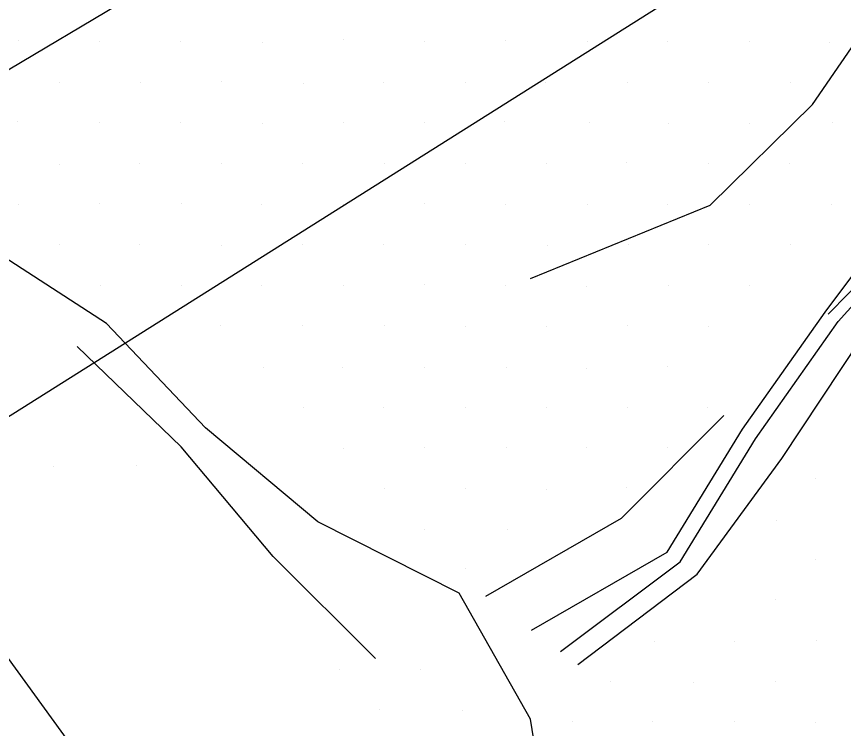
# Model space of a CAD drawing. Extents: x 1602514 to 1609837, y 863887 to 871157.
# Drawn here: x 1605585.8 to 1605729.9, y 867519 to 867642.9 of the extents above; entities that cross this region are included whole.
import ezdxf

# ---------------------------------------------------------------- set-up
doc = ezdxf.new("R2010")
doc.units = 0
for name, color, linetype in [('Survey-Flow line', 7, 'Continuous'), ('Survey-Ridge Lines', 7, 'Continuous'), ('Survey-Spot dirt', 7, 'Continuous'), ('Survey-Vegetation trees', 7, 'Continuous'), ('Text General Notes', 7, 'Continuous')]:
    doc.layers.add(name, color=color, linetype=linetype)

msp = doc.modelspace()

# ---------------------------------------------------------------- linework, layer by layer
at = {"layer": 'Survey-Flow line'}
msp.add_lwpolyline([(1605680.59, 867532.38), (1605701.45, 867548.02), (1605714.54, 867569.41), (1605728.96, 867589.81), (1605745.78, 867608.44), (1605757.24, 867631.03), (1605774.21, 867649.54), (1605783.87, 867673.47), (1605800.39, 867692.31), (1605799.78, 867723.84), (1605818.17, 867741.3), (1605835.66, 867759.43), (1605841.16, 867772.69), (1605845.73, 867798.75), (1605839.14, 867822.96), (1605829.21, 867846.63), (1605821.01, 867870.58), (1605819.07, 867895.56), (1605815.76, 867920.32), (1605812.24, 867945.04), (1605805.99, 867969.31)], dxfattribs=at)
msp.add_lwpolyline([(1605680.59, 867532.38), (1605701.45, 867548.02), (1605714.54, 867569.41), (1605728.96, 867589.81), (1605745.78, 867608.44), (1605757.24, 867631.03), (1605774.21, 867649.54), (1605783.87, 867673.47), (1605800.39, 867692.31), (1605799.78, 867723.84), (1605818.17, 867741.3), (1605835.66, 867759.43), (1605841.16, 867772.69), (1605845.73, 867798.75), (1605839.14, 867822.96), (1605829.21, 867846.63), (1605821.01, 867870.58), (1605819.07, 867895.56), (1605815.76, 867920.32), (1605812.24, 867945.04), (1605805.99, 867969.31)], dxfattribs=at)
at = {"layer": 'Survey-Ridge Lines'}
for points in [[(1605683.61, 867530.15), (1605704.4, 867545.83), (1605719.16, 867565.98), (1605732.98, 867586.84), (1605749.86, 867605.41), (1605768.23, 867622.89), (1605776.6, 867647.77), (1605787.47, 867670.8), (1605804.36, 867689.37), (1605804.03, 867720.69), (1605822.42, 867738.15), (1605843.75, 867753.44), (1605851.25, 867774.36), (1605855.83, 867800.42), (1605849.22, 867824.63), (1605845.26, 867849.28), (1605829.35, 867871.95), (1605823.7, 867896.32), (1605819.85, 867920.99), (1605818.89, 867946.14), (1605809.64, 867969.91)], [(1605683.61, 867530.15), (1605704.4, 867545.83), (1605719.16, 867565.98), (1605732.98, 867586.84), (1605749.86, 867605.41), (1605768.23, 867622.89), (1605776.6, 867647.77), (1605787.47, 867670.8), (1605804.36, 867689.37), (1605804.03, 867720.69), (1605822.42, 867738.15), (1605843.75, 867753.44), (1605851.25, 867774.36), (1605855.83, 867800.42), (1605849.22, 867824.63), (1605845.26, 867849.28), (1605829.35, 867871.95), (1605823.7, 867896.32), (1605819.85, 867920.99), (1605818.89, 867946.14), (1605809.64, 867969.91)], [(1605675.53, 867536.13), (1605699.18, 867549.7), (1605712.26, 867571.09), (1605726.69, 867591.49), (1605741.69, 867611.46), (1605751.89, 867634.99), (1605771.01, 867651.91), (1605781.3, 867675.36), (1605796.45, 867695.23), (1605796.72, 867726.1), (1605809.86, 867747.45), (1605831.56, 867762.46), (1605834.37, 867771.57), (1605828.33, 867795.88), (1605829.73, 867821.41)], [(1605675.53, 867536.13), (1605699.18, 867549.7), (1605712.26, 867571.09), (1605726.69, 867591.49), (1605741.69, 867611.46), (1605751.89, 867634.99), (1605771.01, 867651.91), (1605781.3, 867675.36), (1605796.45, 867695.23), (1605796.72, 867726.1), (1605809.86, 867747.45), (1605831.56, 867762.46), (1605834.37, 867771.57), (1605828.33, 867795.88), (1605829.73, 867821.41)], [(1605675.33, 867597.3), (1605706.66, 867610.09), (1605724.47, 867627.61), (1605734.48, 867642.12), (1605742.89, 867677.47), (1605748.75, 867686.12), (1605748.68, 867735.68), (1605753.67, 867779.38), (1605753.86, 867809.41)], [(1605675.33, 867597.3), (1605706.66, 867610.09), (1605724.47, 867627.61), (1605734.48, 867642.12), (1605742.89, 867677.47), (1605748.75, 867686.12), (1605748.68, 867735.68), (1605753.67, 867779.38), (1605753.86, 867809.41)], [(1605729.44, 867404.9), (1605714.34, 867424.72), (1605700.07, 867445.19), (1605690.67, 867469.44), (1605679.87, 867492.6), (1605675.34, 867520.63), (1605662.92, 867542.53), (1605638.32, 867554.97), (1605618.76, 867571.34), (1605601.51, 867589.49), (1605579.32, 867603.81), (1605562.17, 867622.05), (1605543.6, 867639.18), (1605522.4, 867654.26), (1605505.48, 867672.67), (1605484.71, 867688.1), (1605475.36, 867712.38), (1605458.11, 867730.53), (1605441.32, 867740.61), (1605431.25, 867766.33)], [(1605729.44, 867404.9), (1605714.34, 867424.72), (1605700.07, 867445.19), (1605690.67, 867469.44), (1605679.87, 867492.6), (1605675.34, 867520.63), (1605662.92, 867542.53), (1605638.32, 867554.97), (1605618.76, 867571.34), (1605601.51, 867589.49), (1605579.32, 867603.81), (1605562.17, 867622.05), (1605543.6, 867639.18), (1605522.4, 867654.26), (1605505.48, 867672.67), (1605484.71, 867688.1), (1605475.36, 867712.38), (1605458.11, 867730.53), (1605441.32, 867740.61), (1605431.25, 867766.33)], [(1605727.2, 867591.11), (1605744.9, 867609.09), (1605753.76, 867633.6), (1605772.26, 867650.98), (1605781.93, 867674.9), (1605798.23, 867693.91), (1605797.75, 867725.34), (1605816.3, 867742.69)], [(1605727.2, 867591.11), (1605744.9, 867609.09), (1605753.76, 867633.6), (1605772.26, 867650.98), (1605781.93, 867674.9), (1605798.23, 867693.91), (1605797.75, 867725.34), (1605816.3, 867742.69)], [(1605648.33, 867531.2), (1605630.53, 867548.93), (1605614.48, 867568.02), (1605596.35, 867585.49)], [(1605648.33, 867531.2), (1605630.53, 867548.93), (1605614.48, 867568.02), (1605596.35, 867585.49)], [(1605667.6, 867542), (1605691.23, 867555.58), (1605709.03, 867573.48)], [(1605667.6, 867542), (1605691.23, 867555.58), (1605709.03, 867573.48)]]:
    msp.add_lwpolyline(points, dxfattribs=at)
at = {"layer": 'Survey-Spot dirt'}
for p, q in [((1605586.1, 867638.67), (1605586.1, 867638.67)), ((1605586.1, 867638.67), (1605586.1, 867638.67)), ((1605600.27, 867638.61), (1605600.27, 867638.61)), ((1605600.27, 867638.61), (1605600.27, 867638.61)), ((1605614.35, 867638.54), (1605614.35, 867638.54)), ((1605614.35, 867638.54), (1605614.35, 867638.54)), ((1605628.65, 867638.49), (1605628.65, 867638.49)), ((1605628.65, 867638.49), (1605628.65, 867638.49)), ((1605642.69, 867638.87), (1605642.69, 867638.87)), ((1605642.69, 867638.87), (1605642.69, 867638.87)), ((1605656.9, 867638.57), (1605656.9, 867638.57)), ((1605656.9, 867638.57), (1605656.9, 867638.57)), ((1605670.98, 867638.7), (1605670.98, 867638.7)), ((1605670.98, 867638.7), (1605670.98, 867638.7)), ((1605685.27, 867638.59), (1605685.27, 867638.59)), ((1605685.27, 867638.59), (1605685.27, 867638.59)), ((1605699.14, 867638.66), (1605699.14, 867638.66)), ((1605699.14, 867638.66), (1605699.14, 867638.66)), ((1605713.52, 867638.54), (1605713.52, 867638.54)), ((1605713.52, 867638.54), (1605713.52, 867638.54)), ((1605727.4, 867638.44), (1605727.4, 867638.44)), ((1605727.4, 867638.44), (1605727.4, 867638.44)), ((1605593.29, 867631.5), (1605593.29, 867631.5)), ((1605593.29, 867631.5), (1605593.29, 867631.5)), ((1605607.44, 867631.43), (1605607.44, 867631.43)), ((1605607.44, 867631.43), (1605607.44, 867631.43)), ((1605621.47, 867631.55), (1605621.47, 867631.55)), ((1605621.47, 867631.55), (1605621.47, 867631.55)), ((1605635.73, 867631.3), (1605635.73, 867631.3)), ((1605635.73, 867631.3), (1605635.73, 867631.3)), ((1605649.78, 867631.48), (1605649.78, 867631.48)), ((1605649.78, 867631.48), (1605649.78, 867631.48)), ((1605664.02, 867631.46), (1605664.02, 867631.46)), ((1605664.02, 867631.46), (1605664.02, 867631.46)), ((1605678.02, 867631.52), (1605678.02, 867631.52)), ((1605678.02, 867631.52), (1605678.02, 867631.52)), ((1605692.3, 867631.41), (1605692.3, 867631.41)), ((1605692.3, 867631.41), (1605692.3, 867631.41)), ((1605706.36, 867631.46), (1605706.36, 867631.46)), ((1605706.36, 867631.46), (1605706.36, 867631.46)), ((1605720.66, 867631.5), (1605720.66, 867631.5)), ((1605720.66, 867631.5), (1605720.66, 867631.5)), ((1605586.03, 867624.61), (1605586.03, 867624.61)), ((1605586.03, 867624.61), (1605586.03, 867624.61)), ((1605670.91, 867624.65), (1605670.91, 867624.65)), ((1605670.91, 867624.65), (1605670.91, 867624.65)), ((1605600.34, 867624.43), (1605600.34, 867624.43)), ((1605600.34, 867624.43), (1605600.34, 867624.43)), ((1605614.41, 867624.44), (1605614.41, 867624.44)), ((1605614.41, 867624.44), (1605614.41, 867624.44)), ((1605628.73, 867624.37), (1605628.73, 867624.37)), ((1605628.73, 867624.37), (1605628.73, 867624.37)), ((1605642.73, 867624.42), (1605642.73, 867624.42)), ((1605642.73, 867624.42), (1605642.73, 867624.42)), ((1605656.93, 867624.49), (1605656.93, 867624.49)), ((1605656.93, 867624.49), (1605656.93, 867624.49)), ((1605685.57, 867624.4), (1605685.57, 867624.4)), ((1605685.57, 867624.4), (1605685.57, 867624.4)), ((1605699.45, 867624.33), (1605699.45, 867624.33)), ((1605699.45, 867624.33), (1605699.45, 867624.33)), ((1605713.55, 867624.33), (1605713.55, 867624.33)), ((1605713.55, 867624.33), (1605713.55, 867624.33)), ((1605728.03, 867624.48), (1605728.03, 867624.48)), ((1605728.03, 867624.48), (1605728.03, 867624.48)), ((1605692.1, 867617.5), (1605692.1, 867617.5)), ((1605692.1, 867617.5), (1605692.1, 867617.5)), ((1605593.26, 867617.16), (1605593.26, 867617.16)), ((1605593.26, 867617.16), (1605593.26, 867617.16)), ((1605607.27, 867617.36), (1605607.27, 867617.36)), ((1605607.27, 867617.36), (1605607.27, 867617.36)), ((1605621.55, 867617.32), (1605621.55, 867617.32)), ((1605621.55, 867617.32), (1605621.55, 867617.32)), ((1605635.7, 867617.26), (1605635.7, 867617.26)), ((1605635.7, 867617.26), (1605635.7, 867617.26)), ((1605649.97, 867617.38), (1605649.97, 867617.38)), ((1605649.97, 867617.38), (1605649.97, 867617.38)), ((1605663.99, 867617.34), (1605663.99, 867617.34)), ((1605663.99, 867617.34), (1605663.99, 867617.34)), ((1605678.18, 867617.32), (1605678.18, 867617.32)), ((1605678.18, 867617.32), (1605678.18, 867617.32)), ((1605706.33, 867617.35), (1605706.33, 867617.35)), ((1605706.33, 867617.35), (1605706.33, 867617.35)), ((1605720.53, 867617.28), (1605720.53, 867617.28)), ((1605720.53, 867617.28), (1605720.53, 867617.28)), ((1605586.07, 867610.21), (1605586.07, 867610.21)), ((1605586.07, 867610.21), (1605586.07, 867610.21)), ((1605600.23, 867610.39), (1605600.23, 867610.39)), ((1605600.23, 867610.39), (1605600.23, 867610.39)), ((1605614.48, 867610.35), (1605614.48, 867610.35)), ((1605614.48, 867610.35), (1605614.48, 867610.35)), ((1605628.52, 867610.28), (1605628.52, 867610.28)), ((1605628.52, 867610.28), (1605628.52, 867610.28)), ((1605642.71, 867610.25), (1605642.71, 867610.25)), ((1605642.71, 867610.25), (1605642.71, 867610.25)), ((1605656.97, 867610.33), (1605656.97, 867610.33)), ((1605656.97, 867610.33), (1605656.97, 867610.33)), ((1605670.99, 867610.22), (1605670.99, 867610.22)), ((1605670.99, 867610.22), (1605670.99, 867610.22)), ((1605685.34, 867610.21), (1605685.34, 867610.21)), ((1605685.34, 867610.21), (1605685.34, 867610.21)), ((1605713.5, 867610.28), (1605713.5, 867610.28)), ((1605713.5, 867610.28), (1605713.5, 867610.28)), ((1605699.2, 867610.12), (1605699.2, 867610.12)), ((1605699.2, 867610.12), (1605699.2, 867610.12)), ((1605727.84, 867610.15), (1605727.84, 867610.15)), ((1605727.84, 867610.15), (1605727.84, 867610.15)), ((1605593.34, 867603.2), (1605593.34, 867603.2)), ((1605593.34, 867603.2), (1605593.34, 867603.2)), ((1605607.29, 867603.21), (1605607.29, 867603.21)), ((1605607.29, 867603.21), (1605607.29, 867603.21)), ((1605621.55, 867603.1), (1605621.55, 867603.1)), ((1605621.55, 867603.1), (1605621.55, 867603.1)), ((1605635.63, 867603.22), (1605635.63, 867603.22)), ((1605635.63, 867603.22), (1605635.63, 867603.22)), ((1605649.72, 867603.25), (1605649.72, 867603.25)), ((1605649.72, 867603.25), (1605649.72, 867603.25)), ((1605664, 867603.18), (1605664, 867603.18)), ((1605664, 867603.18), (1605664, 867603.18)), ((1605678.26, 867603.14), (1605678.26, 867603.14)), ((1605678.26, 867603.14), (1605678.26, 867603.14)), ((1605692.47, 867603.2), (1605692.47, 867603.2)), ((1605692.47, 867603.2), (1605692.47, 867603.2)), ((1605706.38, 867603.21), (1605706.38, 867603.21)), ((1605706.38, 867603.21), (1605706.38, 867603.21)), ((1605720.71, 867603.2), (1605720.71, 867603.2)), ((1605720.71, 867603.2), (1605720.71, 867603.2)), ((1605600.52, 867596.1), (1605600.52, 867596.1)), ((1605600.52, 867596.1), (1605600.52, 867596.1)), ((1605614.58, 867596.03), (1605614.58, 867596.03)), ((1605614.58, 867596.03), (1605614.58, 867596.03)), ((1605628.41, 867596.15), (1605628.41, 867596.15)), ((1605628.41, 867596.15), (1605628.41, 867596.15)), ((1605642.82, 867596.05), (1605642.82, 867596.05)), ((1605642.82, 867596.05), (1605642.82, 867596.05)), ((1605656.92, 867596.23), (1605656.92, 867596.23)), ((1605656.92, 867596.23), (1605656.92, 867596.23)), ((1605671.02, 867596.07), (1605671.02, 867596.07)), ((1605671.02, 867596.07), (1605671.02, 867596.07)), ((1605685.18, 867595.98), (1605685.18, 867595.98)), ((1605685.18, 867595.98), (1605685.18, 867595.98)), ((1605699.36, 867596.02), (1605699.36, 867596.02)), ((1605699.36, 867596.02), (1605699.36, 867596.02)), ((1605713.58, 867596.03), (1605713.58, 867596.03)), ((1605713.58, 867596.03), (1605713.58, 867596.03)), ((1605621.43, 867589.15), (1605621.43, 867589.15)), ((1605621.43, 867589.15), (1605621.43, 867589.15)), ((1605635.65, 867589.12), (1605635.65, 867589.12)), ((1605635.65, 867589.12), (1605635.65, 867589.12)), ((1605649.96, 867589.11), (1605649.96, 867589.11)), ((1605649.96, 867589.11), (1605649.96, 867589.11)), ((1605664.09, 867588.96), (1605664.09, 867588.96)), ((1605664.09, 867588.96), (1605664.09, 867588.96)), ((1605678.09, 867589.05), (1605678.09, 867589.05)), ((1605678.09, 867589.05), (1605678.09, 867589.05)), ((1605692.22, 867589.08), (1605692.22, 867589.08)), ((1605692.22, 867589.08), (1605692.22, 867589.08)), ((1605706.44, 867588.89), (1605706.44, 867588.89)), ((1605706.44, 867588.89), (1605706.44, 867588.89)), ((1605628.79, 867581.76), (1605628.79, 867581.76)), ((1605628.79, 867581.76), (1605628.79, 867581.76)), ((1605642.58, 867581.9), (1605642.58, 867581.9)), ((1605642.58, 867581.9), (1605642.58, 867581.9)), ((1605656.85, 867581.8), (1605656.85, 867581.8)), ((1605656.85, 867581.8), (1605656.85, 867581.8)), ((1605671.1, 867581.91), (1605671.1, 867581.91)), ((1605671.1, 867581.91), (1605671.1, 867581.91)), ((1605685.1, 867581.67), (1605685.1, 867581.67)), ((1605685.1, 867581.67), (1605685.1, 867581.67)), ((1605699.27, 867582.03), (1605699.27, 867582.03)), ((1605699.27, 867582.03), (1605699.27, 867582.03)), ((1605635.72, 867574.82), (1605635.72, 867574.82)), ((1605635.72, 867574.82), (1605635.72, 867574.82)), ((1605649.75, 867574.85), (1605649.75, 867574.85)), ((1605649.75, 867574.85), (1605649.75, 867574.85)), ((1605663.96, 867574.88), (1605663.96, 867574.88)), ((1605663.96, 867574.88), (1605663.96, 867574.88)), ((1605678.12, 867574.79), (1605678.12, 867574.79)), ((1605678.12, 867574.79), (1605678.12, 867574.79)), ((1605692.21, 867574.92), (1605692.21, 867574.92)), ((1605692.21, 867574.92), (1605692.21, 867574.92)), ((1605706.23, 867574.83), (1605706.23, 867574.83)), ((1605706.23, 867574.83), (1605706.23, 867574.83)), ((1605642.72, 867567.79), (1605642.72, 867567.79)), ((1605642.72, 867567.79), (1605642.72, 867567.79)), ((1605656.82, 867567.91), (1605656.82, 867567.91)), ((1605656.82, 867567.91), (1605656.82, 867567.91)), ((1605671.13, 867567.87), (1605671.13, 867567.87)), ((1605671.13, 867567.87), (1605671.13, 867567.87)), ((1605685.08, 867567.89), (1605685.08, 867567.89)), ((1605685.08, 867567.89), (1605685.08, 867567.89)), ((1605699.27, 867567.97), (1605699.27, 867567.97)), ((1605699.27, 867567.97), (1605699.27, 867567.97)), ((1605592.19, 867564.58), (1605592.19, 867564.58)), ((1605592.19, 867564.58), (1605592.19, 867564.58)), ((1605606.75, 867564.77), (1605606.75, 867564.77)), ((1605606.75, 867564.77), (1605606.75, 867564.77)), ((1605724.92, 867562.52), (1605724.92, 867562.52)), ((1605724.92, 867562.52), (1605724.92, 867562.52)), ((1605649.9, 867560.75), (1605649.9, 867560.75)), ((1605649.9, 867560.75), (1605649.9, 867560.75)), ((1605663.95, 867560.78), (1605663.95, 867560.78)), ((1605663.95, 867560.78), (1605663.95, 867560.78)), ((1605678.1, 867560.61), (1605678.1, 867560.61)), ((1605678.1, 867560.61), (1605678.1, 867560.61)), ((1605692.1, 867560.88), (1605692.1, 867560.88)), ((1605692.1, 867560.88), (1605692.1, 867560.88)), ((1605718.26, 867555.14), (1605718.26, 867555.14)), ((1605718.26, 867555.14), (1605718.26, 867555.14)), ((1605656.87, 867553.6), (1605656.87, 867553.6)), ((1605656.87, 867553.6), (1605656.87, 867553.6)), ((1605671.29, 867553.58), (1605671.29, 867553.58)), ((1605671.29, 867553.58), (1605671.29, 867553.58)), ((1605724.92, 867548.39), (1605724.92, 867548.39)), ((1605724.92, 867548.39), (1605724.92, 867548.39)), ((1605664.11, 867546.81), (1605664.11, 867546.81)), ((1605664.11, 867546.81), (1605664.11, 867546.81)), ((1605717.95, 867541.43), (1605717.95, 867541.43)), ((1605717.95, 867541.43), (1605717.95, 867541.43)), ((1605696.91, 867534.1), (1605696.91, 867534.1)), ((1605696.91, 867534.1), (1605696.91, 867534.1)), ((1605710.82, 867534.17), (1605710.82, 867534.17)), ((1605710.82, 867534.17), (1605710.82, 867534.17)), ((1605725.18, 867534.29), (1605725.18, 867534.29)), ((1605725.18, 867534.29), (1605725.18, 867534.29)), ((1605642.05, 867529.24), (1605642.05, 867529.24)), ((1605642.05, 867529.24), (1605642.05, 867529.24)), ((1605656.19, 867529.19), (1605656.19, 867529.19)), ((1605656.19, 867529.19), (1605656.19, 867529.19)), ((1605689.37, 867527.13), (1605689.37, 867527.13)), ((1605689.37, 867527.13), (1605689.37, 867527.13)), ((1605703.79, 867527), (1605703.79, 867527)), ((1605703.79, 867527), (1605703.79, 867527)), ((1605717.99, 867527.11), (1605717.99, 867527.11)), ((1605717.99, 867527.11), (1605717.99, 867527.11)), ((1605649, 867522.28), (1605649, 867522.28)), ((1605649, 867522.28), (1605649, 867522.28)), ((1605663.42, 867522.1), (1605663.42, 867522.1)), ((1605663.42, 867522.1), (1605663.42, 867522.1)), ((1605682.65, 867520.17), (1605682.65, 867520.17)), ((1605682.65, 867520.17), (1605682.65, 867520.17)), ((1605696.61, 867520.2), (1605696.61, 867520.2)), ((1605696.61, 867520.2), (1605696.61, 867520.2)), ((1605710.94, 867520.26), (1605710.94, 867520.26)), ((1605710.94, 867520.26), (1605710.94, 867520.26)), ((1605725.06, 867520.02), (1605725.06, 867520.02)), ((1605725.06, 867520.02), (1605725.06, 867520.02))]:
    msp.add_line(p, q, dxfattribs=at)
at = {"layer": 'Survey-Vegetation trees'}
msp.add_lwpolyline([(1604526.23, 869070.02), (1604587.99, 868903.85), (1604648.37, 868745.93), (1604701.9, 868632.63), (1604712.19, 868619.59), (1604746.5, 868500.11), (1604748.56, 868452.05), (1604792.9, 868384.62), (1604842.07, 868297.14), (1604881.2, 868202.42), (1604962.8, 868058.28), (1605037.44, 867955.22), (1605112.82, 867870.34), (1605164.26, 867779.29), (1605243.81, 867709), (1605352.92, 867776.98), (1605409.19, 867794.14), (1605453.11, 867683.59), (1605568.4, 867553.13), (1605652.11, 867437.78), (1605709.38, 867356.87), (1605792.64, 867252.16), (1605890.79, 867280.68)], dxfattribs=at)
msp.add_lwpolyline([(1604526.23, 869070.02), (1604587.99, 868903.85), (1604648.37, 868745.93), (1604701.9, 868632.63), (1604712.19, 868619.59), (1604746.5, 868500.11), (1604748.56, 868452.05), (1604792.9, 868384.62), (1604842.07, 868297.14), (1604881.2, 868202.42), (1604962.8, 868058.28), (1605037.44, 867955.22), (1605112.82, 867870.34), (1605164.26, 867779.29), (1605243.81, 867709), (1605352.92, 867776.98), (1605409.19, 867794.14), (1605453.11, 867683.59), (1605568.4, 867553.13), (1605652.11, 867437.78), (1605709.38, 867356.87), (1605792.64, 867252.16), (1605890.79, 867280.68)], dxfattribs=at)
at = {"layer": 'Text General Notes'}
for p in [(1605198.57, 867330.41), (1605198.57, 867330.41), (1605487.94, 867576.47), (1605487.94, 867576.47)]:
    msp.add_line(p, (1607257.14, 868626.42), dxfattribs=at)

doc.saveas('drawing.dxf')
